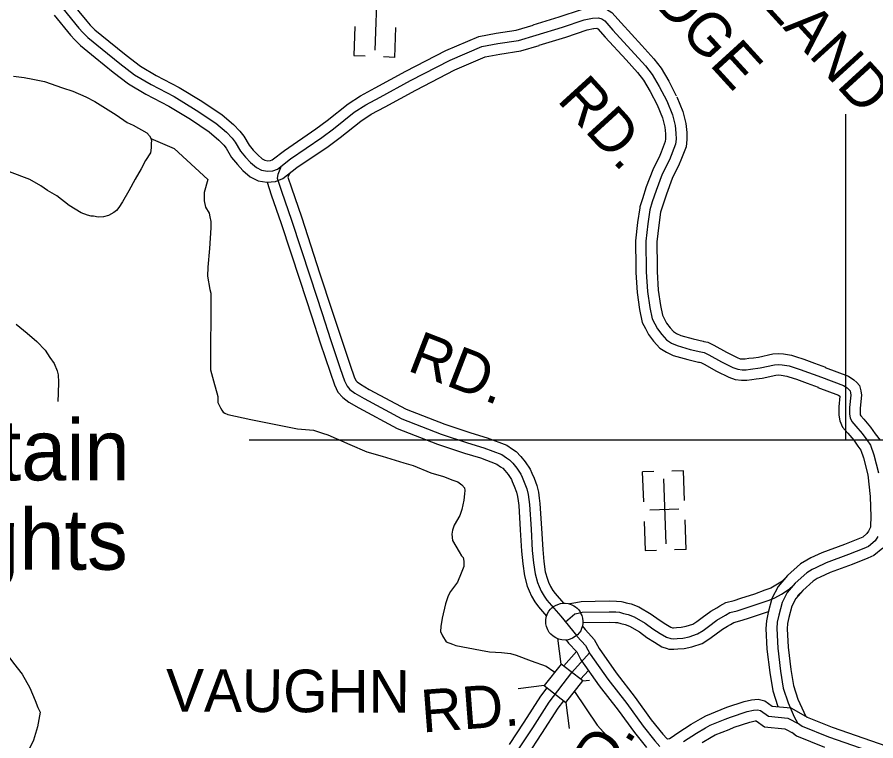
# Model space of a CAD drawing. Extents: x 1551132 to 1791609, y 378168 to 563823.
# Drawn here: x 1681316 to 1688770, y 442743 to 449023 of the extents above; entities that cross this region are included whole.
import ezdxf

# ---------------------------------------------------------------- set-up
doc = ezdxf.new("R2010")
doc.units = 0
for name, color, linetype in [('DESIGN - ROW - Right-of-Way and Easement Labels', 7, 'Continuous'), ('DESIGN - ROW - Right-of-Way Linework', 7, 'Continuous'), ('DESIGN - TRANSPORTATION - Text', 7, 'Continuous'), ('DESIGN - UTILITIES - Cable (Underground) with Text', 7, 'Continuous'), ('SURVEY - DRAINAGE - Storm Sewer', 7, 'Continuous'), ('SURVEY - PROPERTY - Owners', 7, 'Continuous'), ('SURVEY - VEGETATION - Features with Text', 7, 'Continuous')]:
    doc.layers.add(name, color=color, linetype=linetype)

msp = doc.modelspace()

# ---------------------------------------------------------------- linework, layer by layer
at = {"layer": 'DESIGN - ROW - Right-of-Way Linework'}
for points in [[(1688506.509, 448181.954), (1688506.508, 445351.046)], [(1689370.229, 445351.047), (1683329.771, 445351.044)]]:
    msp.add_lwpolyline(points, dxfattribs=at)
at = {"layer": 'DESIGN - TRANSPORTATION - Text'}
for points in [[(1681285.146, 448510.1), (1681377.035, 448499), (1681452.9, 448486.083), (1681552.681, 448464.874), (1681710.077, 448408.948), (1681799.784, 448381.856), (1681911.223, 448330.471), (1681988.779, 448289.503), (1682175.533, 448175.167), (1682270.814, 448109.957), (1682322.546, 448085.315), (1682441.835, 448019.83), (1682465.543, 447993.521), (1682477.301, 447971.354), (1682481.076, 447951.286), (1682478.792, 447925.286), (1682480.392, 447889.226), (1682471.901, 447845.275), (1682429.143, 447777.707), (1682392.344, 447706.063), (1682341.337, 447616.561), (1682284.205, 447515.125), (1682229.14, 447419.672), (1682198.582, 447369.979), (1682178.316, 447346.187), (1682154.091, 447326.453), (1682109.801, 447300.953), (1682065.693, 447291.461), (1682019.653, 447288.002), (1681979.72, 447294.486), (1681957.738, 447296.744), (1681927.805, 447303.111), (1681870.031, 447323.82), (1681766.725, 447387.113), (1681659.661, 447472.482), (1681578.172, 447519.5), (1681522.598, 447558.201), (1681425.217, 447615.419), (1681247.913, 447679.595)], [(1682477.659, 447969.437), (1682679.738, 447883.593), (1682970.522, 447614.845), (1682939.256, 447501.083), (1682940.456, 447428.99), (1682951.856, 447374.797), (1682981.272, 447322.387), (1682988.922, 447290.261), (1682998.447, 447248.102), (1682997.847, 447194.042), (1682985.872, 447015.987), (1682972.047, 446851.958), (1682967.197, 446775.931), (1682987.905, 446659.553), (1682995.913, 446627.927)], [(1682995.913, 446627.927), (1682994.813, 445962.193), (1683021.029, 445866.299), (1683057.536, 445731.712), (1683058.936, 445677.627), (1683080.419, 445631.326), (1683092.219, 445613.167), (1683104.018, 445595), (1683119.935, 445586.808), (1683143.801, 445574.508), (1683345.354, 445532.074), (1683748.503, 445451.197), (1683888.383, 445439.53), (1683966.098, 445412.579), (1684011.939, 445398.012), (1684205.042, 445315.635), (1684350.355, 445251.842), (1684483.927, 445212.207), (1684671.323, 445155.923), (1684753.054, 445130.931), (1684906.384, 445069.037), (1685016.031, 445035.703), (1685097.696, 445004.694), (1685141.537, 444990.16), (1685177.253, 444963.71), (1685198.96, 444937.417), (1685202.719, 444915.35), (1685200.402, 444887.349), (1685193.777, 444831.365), (1685176.869, 444749.471), (1685158.286, 444697.628), (1685109.354, 444614.117), (1685094.888, 444572.241), (1685090.488, 444536.248), (1685095.888, 444482.122), (1685152.795, 444383.336), (1685174.394, 444347.044), (1685186.235, 444332.885), (1685191.902, 444302.784), (1685193.369, 444254.708), (1685170.727, 444196.915), (1685137.486, 444119.529), (1685076.28, 444039.477)], [(1681307.244, 446359.394), (1681402.375, 446280.176), (1681487.59, 446209.082), (1681558.746, 446132.155), (1681600.054, 446069.595), (1681637.478, 446017.094), (1681662.761, 445952.717), (1681672.385, 445918.566), (1681675.669, 445854.456), (1681672.602, 445758.379), (1681667.802, 445686.36)], [(1685076.28, 444039.477), (1685058.747, 444002.301), (1685033.964, 443932.516), (1685006.589, 443808.704), (1684993.765, 443734.769), (1684991.298, 443692.751), (1685006.873, 443654.525), (1685040.297, 443602.066), (1685094.071, 443581.407), (1685123.937, 443569.04), (1685231.734, 443549.739), (1685337.515, 443528.456), (1685415.38, 443515.522), (1685519.327, 443510.28), (1685597.217, 443499.347), (1685647.058, 443484.738), (1685778.546, 443437.128), (1685908.06, 443391.544), (1685975.541, 443344.684), (1685983.208, 443339.018)], [(1681001.708, 444006.674), (1681000.083, 443998.099), (1681003.417, 443937.989), (1681030.458, 443851.57), (1681057.749, 443787.177), (1681141.788, 443609.981), (1681226.52, 443494.844), (1681283.643, 443416.076), (1681358.6, 443321.082), (1681425.281, 443202.153), (1681472.08, 443093.476), (1681495.413, 443033.132), (1681514.971, 442992.848), (1681510.613, 442960.864), (1681493.546, 442864.961), (1681458.255, 442749.25), (1681417.298, 442663.639)], [(1686153.704, 443171.172), (1686350.607, 442879.047), (1686627.234, 442571.606), (1686866.287, 442366.643), (1687205.862, 442114.411), (1687255.102, 442043.726), (1687278.494, 441989.383)]]:
    msp.add_lwpolyline(points, dxfattribs=at)
at = {"layer": 'DESIGN - UTILITIES - Cable (Underground) with Text'}
for p, q in [((1684247.948, 448941.618), (1684239.151, 448690.329)), ((1684595.076, 448673.925), (1684604.09, 448931.898)), ((1684239.285, 448690.329), (1684337.495, 448686.897)), ((1684594.901, 448673.925), (1684495.457, 448677.399)), ((1686742.648, 445076.718), (1686751.76, 444816.012)), ((1686842.267, 445080.202), (1686743.265, 445076.718)), ((1687098.923, 445085.172), (1686999.263, 445081.696)), ((1687107.81, 444828.608), (1687098.831, 445085.172)), ((1687060.426, 444752.48), (1686806.937, 444743.636)), ((1686757.695, 444645.208), (1686766.498, 444393.869)), ((1687122.69, 444402.365), (1687113.67, 444660.304)), ((1687122.515, 444402.365), (1687023.113, 444398.888)), ((1686766.632, 444393.869), (1686864.842, 444397.303))]:
    msp.add_line(p, q, dxfattribs=at)
for points in [[(1684441.456, 449299.479), (1684421.797, 448736.799)], [(1686925.82, 445015.652), (1686945.502, 444452.964)]]:
    msp.add_lwpolyline(points, dxfattribs=at)
at = {"layer": 'SURVEY - DRAINAGE - Storm Sewer'}
for p, q in [((1686038.148, 443409.161), (1686010.441, 443634.592)), ((1685891.893, 443221.923), (1685666.424, 443194.255)), ((1686225.319, 443262.841), (1686285.509, 443270.233)), ((1686079.081, 443075.661), (1686106.746, 442850.188))]:
    msp.add_line(p, q, dxfattribs=at)
msp.add_lwpolyline([(1686079.081, 443075.661), (1686225.352, 443262.866), (1686038.148, 443409.161), (1685891.893, 443221.923)], close=True, dxfattribs=at)
at = {"layer": 'SURVEY - PROPERTY - Owners'}
for points in [[(1681711.211, 449098.899), (1681851.208, 448927.195), (1681884.773, 448890.786), (1681930.247, 448846.243), (1682053.019, 448744.782), (1682207.516, 448620.937), (1682334.321, 448523.426), (1682479.243, 448437.724), (1682677.896, 448333.388), (1682870.433, 448217.119), (1683041.021, 448103.099), (1683132.069, 448024.005), (1683181.468, 447973.412), (1683209.067, 447939.078), (1683254.141, 447858.518), (1683297.548, 447807.991), (1683341.005, 447761.465), (1683392.462, 447716.847), (1683438.17, 447694.314), (1683487.944, 447685.338), (1683536.009, 447689.188), (1683576.133, 447704.739), (1683688.981, 447793.508), (1683960.691, 447978.513), (1684061.389, 448053.407), (1684242.759, 448197.419), (1684341.357, 448262.329), (1684465.938, 448328.947), (1684731.231, 448474.001), (1685074.765, 448650.181), (1685349.759, 448769.109), (1685489.897, 448795.527), (1685667.985, 448821.511), (1685820.823, 448866.895)], [(1681781.659, 449156.034), (1681919.764, 448986.655), (1681949.897, 448953.971), (1681990.979, 448913.728), (1682110.276, 448815.134), (1682263.531, 448692.289), (1682385.237, 448598.695), (1682523.442, 448516.968), (1682722.47, 448412.44), (1682919.107, 448293.696), (1683096.186, 448175.334), (1683194.367, 448090.04), (1683249.424, 448033.656), (1683284.515, 447989.996), (1683328.864, 447910.736), (1683365.122, 447868.535), (1683404.037, 447826.875), (1683443.053, 447793.041), (1683466.827, 447781.316), (1683492.444, 447776.699), (1683515.576, 447778.549), (1683530.709, 447784.416), (1683635.357, 447866.735), (1683908.076, 448052.431), (1684006.107, 448125.342), (1684189.519, 448270.971), (1684294.942, 448340.372), (1684422.797, 448408.741), (1684688.774, 448554.17), (1685036.024, 448732.258), (1685323.026, 448856.378), (1685474.939, 448885.012), (1685648.427, 448910.33), (1685795.007, 448953.856)], [(1685793.982, 448957.289), (1686022.243, 449025.075), (1686214.089, 449090.101), (1686278.954, 449104.168), (1686296.22, 449107.927), (1686374.81, 449113.077), (1686432.8, 449092.201), (1686478.599, 449063.826), (1686558.322, 448973.098), (1686738.068, 448776.118), (1686842.832, 448661.307), (1686905.68, 448579.13), (1686972.746, 448467.244), (1687034.986, 448346.957), (1687038.694, 448339.782)], [(1681637.979, 449039.506), (1681779.943, 448865.385), (1681817.075, 448825.101), (1681867.115, 448776.091), (1681993.496, 448671.647), (1682149.284, 448546.768), (1682281.389, 448445.183), (1682433.294, 448355.347), (1682631.564, 448251.211), (1682819.843, 448137.516), (1682983.681, 448028.014), (1683067.312, 447955.362), (1683110.828, 447910.786), (1683130.635, 447886.152), (1683176.468, 447804.233), (1683227.308, 447745.056), (1683275.49, 447693.472), (1683339.872, 447637.645), (1683408.379, 447603.869), (1683483.26, 447590.369), (1683557.25, 447596.294), (1683623.349, 447621.912), (1683744.729, 447717.389), (1684015.381, 447901.678), (1684118.854, 447978.63), (1684298.108, 448120.967), (1684389.614, 448181.202), (1684510.787, 448246.003), (1684775.372, 448390.666), (1685115.031, 448564.862), (1685377.541, 448678.39), (1685505.447, 448702.499), (1685688.317, 448729.183), (1685847.664, 448776.501)], [(1685820.823, 448866.895), (1686050.809, 448935.197), (1686239.296, 448999.082), (1686309.386, 449014.291), (1686361.368, 449017.7), (1686391.551, 449006.833), (1686417.025, 448991.049), (1686488.074, 448910.188), (1686770.425, 448600.772), (1686827.549, 448526.079), (1686890.356, 448421.293), (1686954.929, 448296.481)], [(1685846.647, 448779.935), (1686078.292, 448848.728), (1686263.546, 448911.522), (1686318.194, 448923.38), (1686322.053, 448924.214), (1686348.435, 448925.947), (1686351.869, 448924.705), (1686357.785, 448921.039), (1686420.5, 448849.67), (1686601.421, 448651.415), (1686700.769, 448542.537), (1686752.384, 448475.044), (1686811.099, 448377.091), (1686870.656, 448261.972), (1686874.348, 448254.83)], [(1686954.929, 448296.481), (1687003.578, 448175.853), (1687026.552, 448083.534), (1687033.811, 448015.407), (1687035.494, 447963.839), (1687030.794, 447921.388), (1686977.387, 447785.918), (1686916.096, 447660.539), (1686862.623, 447519.069), (1686829.573, 447419.383), (1686808.84, 447349.581), (1686791.566, 447229.703), (1686773.941, 447077.816), (1686777.058, 446811.617), (1686787.224, 446643.396), (1686807.682, 446503.076), (1686828.598, 446404.781), (1686873.613, 446318.213), (1686911.029, 446267.753), (1686952.478, 446221.252), (1686996.144, 446194.743), (1687043.851, 446172.184), (1687159.365, 446138.841), (1687251.038, 446117.783), (1687280.937, 446111.432), (1687320.695, 446092.965), (1687429.917, 446031.68), (1687529.281, 445982.521), (1687570.764, 445966.762), (1687608.488, 445962.27), (1687642.954, 445963.204), (1687680.969, 445968.779), (1687767.001, 445979.796), (1687889.156, 446006.422), (1687923.73, 446008.98), (1687957.855, 446006.288), (1688016.92, 445996.955), (1688043.178, 445989.221), (1688112.476, 445965.846), (1688299.396, 445897.561)], [(1687042.377, 448331.749), (1687093.484, 448205.012), (1687119.625, 448099.993), (1687127.933, 448021.949), (1687129.95, 447960.172), (1687123.125, 447898.504), (1687077.443, 447782.626), (1687063.735, 447747.867), (1687002.736, 447623.08), (1686951.512, 447487.551), (1686919.538, 447391.116), (1686901.188, 447329.339), (1686885.08, 447217.544), (1686868.297, 447072.916), (1686870.839, 446855.21), (1686871.314, 446815.017), (1686881.105, 446653.063), (1686900.546, 446519.71), (1686918.162, 446436.924), (1686933.795, 446406.848), (1686953.812, 446368.364), (1686984.236, 446327.33), (1687013.469, 446294.529), (1687040.885, 446277.895), (1687077.292, 446260.678), (1687183.014, 446230.16), (1687271.379, 446209.86), (1687276.354, 446208.802), (1687310.97, 446201.451), (1687363.685, 446176.967), (1687473.924, 446115.116), (1687567.014, 446069.056), (1687593.413, 446059.023), (1687612.804, 446056.714), (1687634.812, 446057.314), (1687668.136, 446062.198), (1687708.752, 446067.398), (1687750.943, 446072.807), (1687875.573, 446099.966), (1687923.964, 446103.549), (1687968.938, 446099.999), (1688037.686, 446089.14), (1688071.577, 446079.157), (1688143.725, 446054.815), (1688237.923, 446020.405), (1688331.754, 445986.13)], [(1686870.806, 448262.555), (1686917.088, 448147.802), (1686937.021, 448067.7), (1686943.263, 448009.115), (1686944.621, 447967.372), (1686941.971, 447943.397), (1686905.33, 447850.478), (1686894.314, 447822.527), (1686832.748, 447696.574), (1686777.116, 447549.395), (1686743.025, 447446.575), (1686722.518, 447377.54), (1686720.001, 447369.032), (1686701.61, 447241.403), (1686683.177, 447082.532), (1686685.86, 446853.035), (1686686.385, 446808.342), (1686696.918, 446634.096), (1686718.351, 446487.075), (1686742.442, 446373.864), (1686769.666, 446321.496), (1686796.465, 446269.97), (1686840.598, 446210.443), (1686893.805, 446150.758), (1686953.103, 446114.757), (1687011.677, 446087.057), (1687136.616, 446050.997), (1687231.472, 446029.205), (1687237.93, 446027.83), (1687252.046, 446024.838), (1687279.337, 446012.155), (1687387.585, 445951.42), (1687492.982, 445899.277), (1687548.972, 445878.001), (1687604.329, 445871.418), (1687650.787, 445872.668), (1687693.311, 445878.91), (1687732.251, 445883.893), (1687782.45, 445890.318), (1687902.222, 445916.428), (1687923.514, 445918.003), (1687947.196, 445916.136), (1687996.945, 445908.277), (1688015.861, 445902.702), (1688082.418, 445880.252), (1688174.449, 445846.634), (1688268.272, 445812.358)], [(1683608.682, 447730.348), (1683590.3, 447686.872), (1683577.958, 447656.988), (1683573.6, 447625.003), (1683610.349, 447512.426), (1683697.538, 447261.094), (1683858.043, 446768.598), (1683962.499, 446450.973), (1684035.98, 446225.834), (1684121.153, 445972.519), (1684157.985, 445867.958), (1684179.443, 445819.64), (1684205.134, 445791.306), (1684246.792, 445760.772), (1684328.281, 445713.737), (1684654.34, 445537.624), (1684996.899, 445405.363), (1685226.068, 445328.528), (1685367.615, 445286.785), (1685522.961, 445226.85), (1685564.652, 445198.316), (1685590.468, 445181.991), (1685620.134, 445151.598), (1685653.658, 445109.147), (1685689.082, 445056.662), (1685700.79, 445030.487), (1685718.315, 444988.227), (1685739.664, 444929.909), (1685753.122, 444881.691), (1685758.631, 444837.573), (1685764.139, 444793.456), (1685777.738, 444579.042), (1685787.671, 444394.712), (1685798.488, 444288.459), (1685811.404, 444192.19), (1685832.554, 444115.846), (1685846.17, 444081.645), (1685865.719, 444041.369), (1685889.252, 443999.035), (1685914.868, 443964.684), (1686035.324, 443825.08), (1686173.437, 443655.226), (1686177.362, 443649.176), (1686250.493, 443570.207), (1686289.659, 443495.647), (1686443.23, 443277.558), (1686608.876, 443065.327), (1686748.723, 442871.422), (1686851.304, 442744.044), (1686894.745, 442693.468)], [(1683680.539, 447667.38), (1683673.989, 447651.896), (1683666.314, 447633.295), (1683696.322, 447541.368), (1683783.511, 447290.02), (1683944.249, 446796.824), (1684048.696, 446479.215), (1684122.086, 446254.36), (1684206.926, 446002.045), (1684242.342, 445901.492), (1684256.425, 445869.775), (1684266.158, 445859.041), (1684296.424, 445836.865), (1684372.514, 445792.939), (1684692.381, 445620.177), (1685027.665, 445490.723), (1685253.326, 445415.063), (1685396.814, 445372.745), (1685565.469, 445307.677), (1685614.526, 445274.101), (1685647.942, 445252.967), (1685688.366, 445211.558), (1685726.94, 445162.707), (1685768.672, 445100.889), (1685784.097, 445066.388), (1685802.838, 445021.211), (1685826.071, 444957.735), (1685842.295, 444899.6), (1685848.637, 444848.815), (1685854.487, 444801.956), (1685868.286, 444584.35), (1685878.128, 444401.754), (1685888.577, 444299.084), (1685900.477, 444210.415), (1685918.651, 444144.822), (1685929.218, 444118.28), (1685946.217, 444083.245), (1685965.584, 444048.403), (1685985.65, 444021.502), (1686058.031, 443937.608)], [(1683485.794, 447590.136), (1683520.984, 447482.341), (1683608.166, 447231.027), (1683768.437, 446739.255), (1683872.892, 446421.614), (1683946.474, 446196.175), (1684031.997, 445941.826), (1684070.296, 445833.099), (1684099.42, 445767.522), (1684141.694, 445720.896), (1684195.201, 445681.678), (1684282.299, 445631.402), (1684614.799, 445451.814), (1684964.916, 445316.635), (1685197.736, 445238.575), (1685337.257, 445197.424), (1685478.771, 445142.831), (1685512.811, 445119.531), (1685530.719, 445108.205), (1685549.202, 445089.271), (1685577.477, 445053.471), (1685606.351, 445010.694), (1685614.192, 444993.169), (1685630.459, 444953.943), (1685649.842, 444900.983), (1685660.425, 444863.074), (1685665.066, 444825.89), (1685670.224, 444784.622), (1685683.607, 444573.516), (1685693.64, 444387.395), (1685704.832, 444277.409), (1685718.815, 444173.248), (1685743.056, 444085.729), (1685759.839, 444043.569), (1685782.038, 443997.843), (1685809.904, 443947.717), (1685841.287, 443905.624), (1685912.035, 443823.63)], [(1688330.629, 445982.721), (1688533.224, 445908.411), (1688579.24, 445875.693), (1688605.064, 445851.151), (1688627.647, 445825.076), (1688640.205, 445781.491), (1688644.872, 445743.54), (1688633.089, 445629.562), (1688632.605, 445584.686), (1688634.805, 445573.019), (1688638.913, 445563.319), (1688665.196, 445533.41), (1688723.245, 445465.458), (1688764.794, 445407.948), (1688806.118, 445350.647)], [(1688299.396, 445897.561), (1688490.575, 445827.434), (1688521.425, 445805.5), (1688539.382, 445788.433), (1688546.016, 445780.774), (1688551.057, 445763.282), (1688553.59, 445742.665), (1688542.432, 445634.729), (1688541.807, 445576.702), (1688547.474, 445546.618), (1688561.115, 445514.442), (1688596.639, 445474.008), (1688651.88, 445409.34), (1688691.245, 445354.855), (1688724.711, 445308.445), (1688753.769, 445224.068), (1688792.035, 445067.531)], [(1688266.931, 445809.033), (1688446.243, 445743.257), (1688457.993, 445734.898), (1688448.193, 445640.096), (1688447.426, 445568.402), (1688456.693, 445519.167), (1688480.242, 445463.633), (1688525.374, 445412.265), (1688577.698, 445351.005), (1688614.789, 445299.662), (1688640.097, 445264.578), (1688663.204, 445197.467), (1688698.987, 445051.105), (1688719.744, 444862.409), (1688725.603, 444687.921), (1688724.728, 444607.285), (1688722.628, 444597.335), (1688705.453, 444561.118), (1688692.487, 444540.925), (1688655.921, 444511.491), (1688628.605, 444499.558), (1688497.249, 444446.756), (1688301.971, 444373.421), (1688206.456, 444330.086), (1688171.715, 444312.019), (1688115.142, 444278.402), (1688003.103, 444177.449), (1687920.713, 444082.896), (1687868.272, 443978.269), (1687834.665, 443855.082), (1687820.148, 443784.58), (1687815.923, 443717.512), (1687824.481, 443538.707), (1687848.964, 443334.935), (1687874.897, 443177.014), (1687920.529, 443041.386)], [(1688788.059, 444515.241), (1688763.535, 444477.074), (1688705.228, 444430.139), (1688665.079, 444412.589), (1688531.407, 444358.862), (1688338.061, 444286.252), (1688247.714, 444245.259), (1688217.581, 444229.592), (1688171.332, 444202.108), (1688070.451, 444111.205), (1687999.653, 444029.962), (1687956.77, 443944.401), (1687926.413, 443833.14), (1687913.838, 443772.046), (1687910.355, 443716.795), (1687918.504, 443546.599), (1687942.337, 443348.202), (1687966.703, 443199.84), (1688009.285, 443073.27), (1688061.909, 442950.6), (1688089.333, 442900.257), (1688128.957, 442869.781), (1688357.71, 442777.112), (1688901.097, 442588.791)], [(1688831.883, 444415.647), (1688752.66, 444351.879), (1688700.161, 444328.928), (1688564.264, 444274.31), (1688372.786, 444202.391), (1688287.404, 444163.657), (1688261.705, 444150.298), (1688225.381, 444128.714), (1688135.233, 444047.479), (1688075.592, 443979.035), (1688041.902, 443911.817), (1688014.677, 443812.039), (1688003.961, 443759.988), (1688001.194, 443716.112), (1688008.952, 443554.191), (1688032.16, 443360.969), (1688055.018, 443221.799), (1688094.092, 443105.671), (1688143.59, 442990.268), (1688159.823, 442960.484), (1688174.465, 442949.217), (1688389.61, 442862.056), (1688930.88, 442674.477)], [(1686111.914, 443930.991), (1686114.313, 443933.1), (1686166.604, 443943.658), (1686211.278, 443953.05), (1686453.697, 443956.409), (1686518.062, 443955.642), (1686560.786, 443952.267), (1686574.328, 443948.334), (1686602.652, 443940.092), (1686647.026, 443930.658), (1686712.241, 443904.649), (1686820.372, 443843.331), (1686887.92, 443792.938), (1686947.744, 443754.512), (1686991.218, 443728.028), (1687004.751, 443723.553), (1687013.292, 443723.436), (1687039.342, 443724.862), (1687080.566, 443727.803), (1687124.49, 443736.679), (1687180.43, 443756.146), (1687217.004, 443779.355), (1687262.878, 443811.772), (1687336.876, 443867.54), (1687389.967, 443898.291), (1687416.141, 443913.458), (1687468.065, 443943.817), (1687540.797, 443961.685), (1687599.229, 443979.785), (1687718.134, 444019.861), (1687810.557, 444052.087), (1687853.198, 444068.571), (1687858.656, 444071.613), (1687901.547, 444095.48), (1687959.562, 444132.098), (1687988.328, 444159.99)], [(1686076.406, 443774.554), (1686157.562, 443845.639), (1686185.628, 443851.306), (1686221.719, 443858.89), (1686453.789, 443862.106), (1686513.787, 443861.39), (1686543.762, 443859.023), (1686579.644, 443848.581), (1686619.56, 443840.098), (1686671.334, 443819.447), (1686768.723, 443764.221), (1686834.188, 443715.378), (1686897.737, 443674.568), (1686951.377, 443641.884), (1686988.968, 443629.459), (1687015.242, 443629.109), (1687045.266, 443630.751), (1687093.307, 443634.176), (1687149.439, 443645.518), (1687221.729, 443670.677), (1687269.503, 443700.994), (1687318.468, 443735.595), (1687389.075, 443788.805), (1687463.565, 443831.965), (1687503.839, 443855.507), (1687566.013, 443870.782), (1687628.236, 443890.058), (1687748.708, 443930.659), (1687843.09, 443963.568), (1687893.313, 443982.985), (1687949.67, 444014.353), (1688018.161, 444057.579), (1688053.96, 444092.288)], [(1688090.45, 444001.328), (1688117.1, 444027.162)], [(1686225.852, 443767.071), (1686231.769, 443768.312), (1686453.872, 443771.387), (1686509.671, 443770.721), (1686527.362, 443769.321), (1686557.511, 443760.546), (1686593.135, 443752.979), (1686631.976, 443737.487), (1686719.041, 443688.119), (1686782.498, 443640.768), (1686849.629, 443597.658), (1686913.045, 443559.015), (1686959.585, 443543.632), (1686973.893, 443538.94), (1687017.117, 443538.365), (1687050.966, 443540.215), (1687105.565, 443544.107), (1687173.438, 443557.824), (1687261.461, 443588.458), (1687320.01, 443625.609), (1687371.951, 443662.318), (1687439.291, 443713.061), (1687482.706, 443738.22), (1687509.189, 443753.562), (1687538.255, 443770.555), (1687590.27, 443783.338), (1687656.144, 443803.739), (1687778.124, 443844.848), (1687838.69, 443865.966)], [(1686221.778, 443739.553), (1686246.885, 443708.677), (1686249.21, 443705.086), (1686325.208, 443623.025), (1686367.216, 443543.056), (1686516.104, 443331.609), (1686681.441, 443119.787), (1686820.88, 442926.441), (1686921.044, 442802.062), (1686954.918, 442762.628), (1686957.701, 442760.836), (1686962.718, 442760.278), (1686979.868, 442763.636), (1686994.117, 442772.912), (1687050.724, 442812.396), (1687166.897, 442887.273), (1687247.111, 442933.358), (1687292.902, 442960.142), (1687426.216, 443013.476), (1687476.806, 443034.56), (1687628.119, 443084.295), (1687691.801, 443098.537), (1687748.466, 443104.846), (1687806.215, 443090.97), (1687870.872, 443044.436), (1688031.668, 443029.069), (1688160.223, 442957.342)], [(1686082.922, 443617.083), (1686097.089, 443599.658), (1686102.672, 443591.049), (1686172.829, 443515.297), (1686209.036, 443446.37), (1686367.474, 443221.365), (1686533.445, 443008.718), (1686673.716, 442814.229), (1686778.806, 442683.734)], [(1685666.265, 442664.158), (1685792.446, 442856.872), (1685934.951, 443079.419), (1686131.846, 443335.359), (1686284.284, 443505.889)], [(1686060.656, 443391.586), (1686061.989, 443393.319), (1686172.795, 443517.281)], [(1686206.586, 443277.483), (1686274.093, 443353.001)], [(1685589.15, 442711.968), (1685716.306, 442906.181), (1685860.677, 443131.629), (1685915.784, 443203.264)], [(1685746.43, 442614.465), (1685871.594, 442805.62), (1686012.165, 443025.143), (1686061.564, 443089.353)], [(1687101.256, 442737.044), (1687214.087, 442809.771), (1687292.602, 442854.881), (1687332.868, 442878.431), (1687460.506, 442929.499), (1687508.455, 442949.483), (1687652.235, 442996.734), (1687706.759, 443008.935), (1687742.716, 443012.935), (1687767.691, 443006.935), (1687837.806, 442956.467), (1688005.644, 442940.433), (1688101.075, 442891.232)], [(1687263.144, 442729.211), (1687339.892, 442773.303), (1687374.408, 442793.487), (1687496.156, 442842.205), (1687541.354, 442861.039), (1687677.31, 442905.715), (1687722.309, 442915.791), (1687731.492, 442916.807), (1687803.44, 442865.023), (1687978.586, 442848.297), (1688057.867, 442807.421)], [(1688042.001, 442817.705), (1688081.65, 442787.204), (1688324.553, 442688.81)]]:
    msp.add_lwpolyline(points, dxfattribs=at)
at = {"layer": 'SURVEY - VEGETATION - Features with Text'}
msp.add_lwpolyline([(1685946.617, 443885.924), (1685958.067, 443896.174), (1685972.758, 443908.474), (1685989.475, 443918.016), (1686008.099, 443926.833), (1686031.699, 443934.55), (1686054.065, 443937.2), (1686072.014, 443937.9), (1686098.972, 443934.667), (1686117.505, 443929.4), (1686132.288, 443922.983), (1686149.588, 443914.099), (1686163.629, 443905.066), (1686178.395, 443893.015), (1686191.795, 443878.282), (1686201.995, 443862.74), (1686210.303, 443846.156), (1686218.661, 443829.531), (1686223.828, 443808.438), (1686226.394, 443781.004), (1686225.719, 443761.829), (1686222.553, 443740.545), (1686215.436, 443718.119), (1686208.494, 443698.419), (1686195.095, 443680.393), (1686179.012, 443662.334), (1686160.521, 443648.401), (1686138.013, 443634.267), (1686117.53, 443625.208), (1686097.764, 443620.175), (1686076.481, 443617), (1686043.907, 443618.358), (1686015.616, 443625.283), (1685990.816, 443636.192), (1685967.575, 443650.301), (1685948.434, 443666.993), (1685933.701, 443683.668), (1685921.618, 443704.694), (1685911.335, 443735.478), (1685905.493, 443757.162), (1685906.26, 443790.471), (1685908.76, 443816.797), (1685920.31, 443847.523), (1685932.534, 443868.581)], close=True, dxfattribs=at)

# ---------------------------------------------------------------- texts
at = {"layer": 'DESIGN - ROW - Right-of-Way and Easement Labels'}
for s, height, rotation, p in [('GROVELAND', 370.0011, 312.3806722, (1686566.956, 450454.737)), ('RIDGE', 370.0011, 312.3806722, (1686484.841, 449523.913)), ('RD.', 370.0011, 312.3824833, (1685994.83, 448299.835)), ('RD.', 369.9936, 338.8884, (1684692.289, 445960.027)), ('VAUGHN', 369.9913, 359.6914528, (1682606.695, 442997.115)), ('RD.', 369.9914, 4.3292083, (1684834.56, 442814.353)), ('RD.', 370.0043, 56.7841667, (1686233.784, 442104.662))]:
    msp.add_text(s, height=height, rotation=rotation, dxfattribs=at).set_placement(p)
at = {"layer": 'SURVEY - VEGETATION - Features with Text'}
for s, p in [('Fountain', (1679545.543, 445002.991)), ('Heights', (1679881.91, 444227.505))]:
    msp.add_text(s, height=527.9876, rotation=0.0000278, dxfattribs=at).set_placement(p)

doc.saveas('drawing.dxf')
